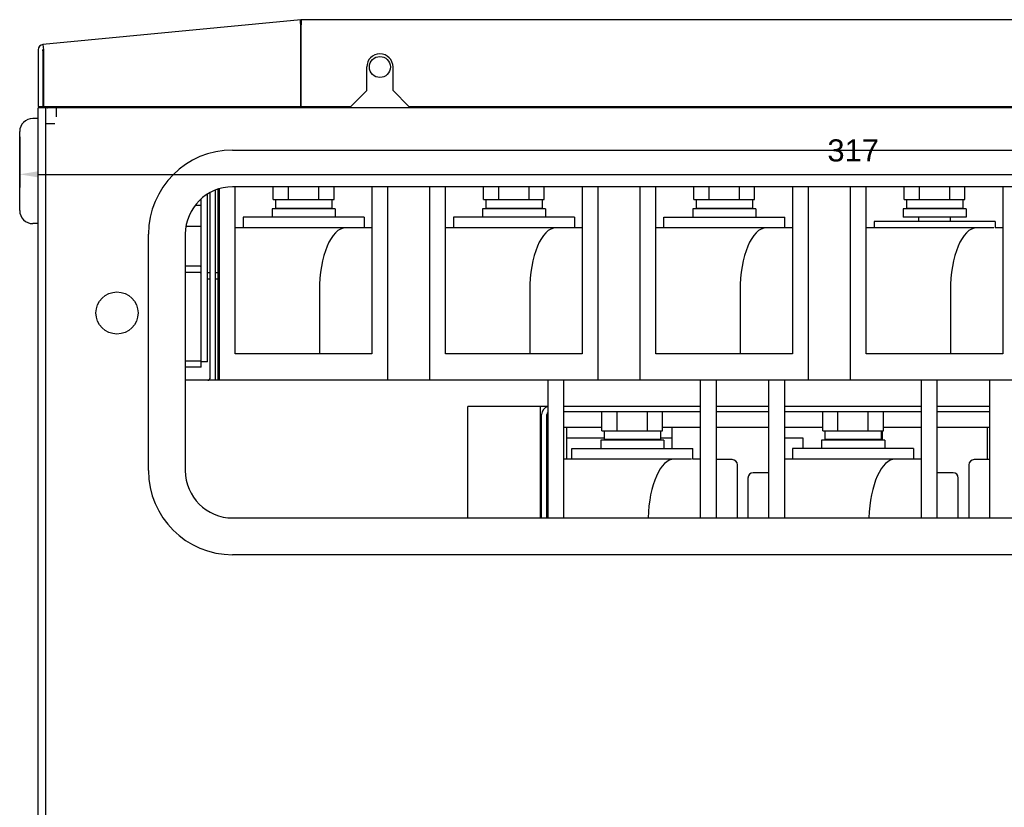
# Model space of a CAD drawing. Header units: millimetres. Extents: x 1117 to 38156, y -1945 to 7303.
# Tile 322 of 656: x 10790 to 10977, y 1520 to 1670. Entities that reach past the tile are written whole.
import ezdxf

# ---------------------------------------------------------------- set-up
doc = ezdxf.new("R2010")
doc.units = ezdxf.units.MM
doc.styles.get("Standard").update_dxf_attribs({"font": 'arial.ttf'})
doc.dimstyles.new('DIMSTYLE_1', dxfattribs={"dimtxt": 4.2, "dimasz": 3.6, "dimexe": 2.5, "dimexo": 0, "dimgap": 1.05, "dimtad": 1, "dimdsep": 46, "dimtxsty": 'Standard', "dimblk": '_FILLED', "dimblk1": '_FILLED', "dimblk2": '_FILLED', "dimcen": 0.09, "dimazin": 2, "dimtp": 0.01, "dimtm": 0.01, "dimtfac": 1, "dimtofl": 0, "dimtmove": 0, "dimatfit": 3, "dimldrblk": '_FILLED', "dimfxl": 0, "dimtolj": 1, "dimarcsym": 0})

# ---------------------------------------------------------------- blocks, each defined once
blk = doc.blocks.new('_FILLED')
at = {"color": 0, "linetype": 'ByBlock'}
blk.add_solid([(0, 0), (-1, 0.167), (-1, -0.167)], dxfattribs=at)
blk = doc.blocks.new('*D59')
at = {"color": 0, "linetype": 'Continuous', "lineweight": -2}
for p, q in [((10789.92, 1647.26), (10789.92, 1637.64)), ((11106.92, 1647.26), (11106.92, 1637.64)), ((10793.52, 1640.14), (11103.32, 1640.14))]:
    blk.add_line(p, q, dxfattribs=at)
at = {"layer": 'Defpoints', "color": 0, "linetype": 'Continuous'}
for p in [(10789.92, 1647.26), (11106.92, 1647.26), (11106.92, 1640.14)]:
    blk.add_point(p, dxfattribs=at)
at = {"color": 0, "linetype": 'Continuous', "lineweight": -2, "xscale": 3.6, "yscale": 3.6, "zscale": 3.6, "rotation": 180}
blk.add_blockref('_FILLED', (10789.92, 1640.14), dxfattribs=at)
at = {"color": 0, "linetype": 'Continuous', "lineweight": -2, "xscale": 3.6, "yscale": 3.6, "zscale": 3.6}
blk.add_blockref('_FILLED', (11106.92, 1640.14), dxfattribs=at)
at = {"color": 0, "linetype": 'Continuous', "insert": (10948.42, 1646.79), "char_height": 4.2, "width": 8.4, "attachment_point": 2, "line_spacing_factor": 0.9}
blk.add_mtext('\\A1;317', dxfattribs=at)

msp = doc.modelspace()

# ---------------------------------------------------------------- linework, layer by layer
at = {"color": 7, "linetype": 'Continuous'}
for p, q in [((10843.361, 1669.559), (10794.345, 1664.853)), ((10843.354, 1668.554), (10843.353, 1668.588)), ((10843.361, 1668.353), (10843.354, 1668.554)), ((10843.361, 1669.559), (10843.456, 1668.563)), ((10843.475, 1669.564), (10843.475, 1668.598)), ((11102.218, 1669.564), (10843.475, 1669.564)), ((10843.475, 1653.064), (10843.475, 1668.598)), ((10843.361, 1653.064), (10843.361, 1668.353)), ((10843.361, 1667.817), (10843.475, 1667.827)), ((10794.345, 1664.853), (10794.441, 1663.858)), ((10793.418, 1663.833), (10793.418, 1653.064)), ((10794.345, 1663.648), (10794.337, 1663.882)), ((10794.345, 1663.648), (10794.345, 1653.064)), ((10794.418, 1663.833), (10794.418, 1653.064)), ((10855.918, 1656.064), (10855.918, 1660.564)), ((10860.918, 1656.064), (10860.918, 1660.564)), ((10852.918, 1653.064), (10855.918, 1656.064)), ((10860.918, 1656.064), (10863.918, 1653.064)), ((10793.418, 1653.064), (10794.345, 1653.064)), ((10793.418, 1359.464), (10793.418, 1652.764)), ((11103.418, 1652.764), (10793.418, 1652.764)), ((10794.345, 1653.064), (10843.361, 1653.064)), ((10794.918, 1359.464), (10794.918, 1652.764)), ((10795.218, 1652.866), (10795.218, 1653.064)), ((10796.718, 1652.866), (10796.718, 1653.064)), ((10796.918, 1652.78), (10796.918, 1653.064)), ((10796.918, 1651.064), (10796.918, 1652.764)), ((10843.475, 1653.064), (10852.918, 1653.064)), ((10863.918, 1653.064), (11032.918, 1653.064)), ((10793.418, 1650.764), (10792.418, 1650.764)), ((10796.618, 1649.764), (10794.918, 1649.764)), ((10789.918, 1633.264), (10789.918, 1648.264)), ((10830.418, 1644.764), (11028.418, 1644.764)), ((10826.168, 1601.464), (10826.168, 1636.656)), ((10827.168, 1601.464), (10827.168, 1637.102)), ((10827.668, 1600.964), (10827.668, 1637.277)), ((10827.918, 1600.964), (10827.918, 1637.365)), ((11028.418, 1637.764), (10830.418, 1637.764)), ((10830.918, 1605.964), (10830.918, 1637.764)), ((10838.145, 1635.364), (10838.145, 1637.764)), ((10841.031, 1635.364), (10841.031, 1637.764)), ((10846.805, 1635.364), (10846.805, 1637.764)), ((10849.692, 1635.364), (10849.692, 1637.764)), ((10856.918, 1637.764), (10856.918, 1605.964)), ((10859.918, 1600.964), (10859.918, 1637.764)), ((10867.918, 1600.964), (10867.918, 1637.764)), ((10870.918, 1605.964), (10870.918, 1637.764)), ((10878.145, 1635.364), (10878.145, 1637.764)), ((10881.031, 1635.364), (10881.031, 1637.764)), ((10886.805, 1635.364), (10886.805, 1637.764)), ((10889.692, 1635.364), (10889.692, 1637.764)), ((10896.918, 1637.764), (10896.918, 1605.964)), ((10899.918, 1600.964), (10899.918, 1637.764)), ((10907.918, 1600.964), (10907.918, 1637.764)), ((10910.918, 1605.964), (10910.918, 1637.764)), ((10918.145, 1635.364), (10918.145, 1637.764)), ((10921.031, 1635.364), (10921.031, 1637.764)), ((10926.805, 1635.364), (10926.805, 1637.764)), ((10929.692, 1635.364), (10929.692, 1637.764)), ((10936.918, 1637.764), (10936.918, 1605.964)), ((10939.918, 1600.964), (10939.918, 1637.764)), ((10947.918, 1600.964), (10947.918, 1637.764)), ((10950.918, 1605.964), (10950.918, 1637.764)), ((10958.145, 1635.364), (10958.145, 1637.764)), ((10961.031, 1635.364), (10961.031, 1637.764)), ((10966.805, 1635.364), (10966.805, 1637.764)), ((10969.692, 1635.364), (10969.692, 1637.764)), ((10976.918, 1637.764), (10976.918, 1605.964)), ((10824.418, 1603.464), (10824.418, 1635.412)), ((10825.618, 1604.464), (10825.618, 1636.31)), ((10838.145, 1635.364), (10849.692, 1635.364)), ((10838.568, 1635.264), (10838.568, 1633.664)), ((10849.268, 1635.264), (10838.568, 1635.264)), ((10840.918, 1635.264), (10840.918, 1635.364)), ((10846.918, 1635.264), (10846.918, 1635.364)), ((10849.268, 1635.264), (10849.268, 1633.664)), ((10878.145, 1635.364), (10889.692, 1635.364)), ((10878.568, 1635.264), (10878.568, 1633.664)), ((10889.268, 1635.264), (10878.568, 1635.264)), ((10880.918, 1635.264), (10880.918, 1635.364)), ((10886.918, 1635.264), (10886.918, 1635.364)), ((10889.268, 1635.264), (10889.268, 1633.664)), ((10918.145, 1635.364), (10929.692, 1635.364)), ((10918.568, 1635.264), (10918.568, 1633.664)), ((10929.268, 1635.264), (10918.568, 1635.264)), ((10920.918, 1635.264), (10920.918, 1635.364)), ((10926.918, 1635.264), (10926.918, 1635.364)), ((10929.268, 1635.264), (10929.268, 1633.664)), ((10958.145, 1635.364), (10969.692, 1635.364)), ((10958.568, 1635.264), (10958.568, 1633.664)), ((10969.268, 1635.264), (10958.568, 1635.264)), ((10960.918, 1635.264), (10960.918, 1635.364)), ((10966.918, 1635.264), (10966.918, 1635.364)), ((10969.268, 1635.264), (10969.268, 1633.664)), ((10823.312, 1634.264), (10824.418, 1634.264)), ((10837.918, 1633.564), (10837.918, 1631.964)), ((10849.918, 1633.564), (10837.918, 1633.564)), ((10849.268, 1633.664), (10838.568, 1633.664)), ((10840.918, 1633.564), (10840.918, 1633.664)), ((10846.918, 1633.564), (10846.918, 1633.664)), ((10849.918, 1633.564), (10849.918, 1631.964)), ((10877.918, 1633.564), (10877.918, 1631.964)), ((10889.918, 1633.564), (10877.918, 1633.564)), ((10889.268, 1633.664), (10878.568, 1633.664)), ((10880.918, 1633.564), (10880.918, 1633.664)), ((10886.918, 1633.564), (10886.918, 1633.664)), ((10889.918, 1633.564), (10889.918, 1631.964)), ((10917.918, 1633.564), (10917.918, 1631.964)), ((10929.918, 1633.564), (10917.918, 1633.564)), ((10929.268, 1633.664), (10918.568, 1633.664)), ((10920.918, 1633.564), (10920.918, 1633.664)), ((10926.918, 1633.564), (10926.918, 1633.664)), ((10929.918, 1633.564), (10929.918, 1631.964)), ((10957.918, 1633.564), (10957.918, 1631.964)), ((10969.918, 1633.564), (10957.918, 1633.564)), ((10969.268, 1633.664), (10958.568, 1633.664)), ((10960.918, 1633.564), (10960.918, 1633.664)), ((10966.918, 1633.564), (10966.918, 1633.664)), ((10969.918, 1633.564), (10969.918, 1631.964)), ((10832.418, 1631.964), (10832.418, 1629.964)), ((10855.418, 1631.964), (10832.418, 1631.964)), ((10855.418, 1631.964), (10855.418, 1629.964)), ((10872.418, 1631.964), (10872.418, 1629.964)), ((10895.418, 1631.964), (10872.418, 1631.964)), ((10895.418, 1631.964), (10895.418, 1629.964)), ((10912.418, 1629.964), (10912.418, 1631.964)), ((10912.418, 1631.964), (10935.418, 1631.964)), ((10935.418, 1629.964), (10935.418, 1631.964)), ((10952.418, 1631.164), (10952.418, 1629.964)), ((10975.418, 1631.164), (10952.418, 1631.164)), ((10969.918, 1631.964), (10957.918, 1631.964)), ((10960.918, 1631.164), (10960.918, 1631.964)), ((10966.918, 1631.164), (10966.918, 1631.964)), ((10975.418, 1631.164), (10975.418, 1629.964)), ((10793.418, 1630.764), (10792.418, 1630.764)), ((10821.587, 1630.264), (10824.418, 1630.264)), ((10832.711, 1629.964), (10830.918, 1629.964)), ((10855.126, 1629.964), (10832.711, 1629.964)), ((10856.918, 1629.964), (10855.126, 1629.964)), ((10872.711, 1629.964), (10870.918, 1629.964)), ((10895.126, 1629.964), (10872.711, 1629.964)), ((10896.918, 1629.964), (10895.126, 1629.964)), ((10936.918, 1629.964), (10910.918, 1629.964)), ((10952.686, 1629.964), (10950.918, 1629.964)), ((10975.15, 1629.964), (10952.686, 1629.964)), ((10976.918, 1629.964), (10975.418, 1629.964)), ((10814.418, 1583.764), (10814.418, 1628.764)), ((10821.418, 1628.764), (10821.418, 1583.764)), ((10824.218, 1622.664), (10821.418, 1622.664)), ((10824.218, 1621.464), (10821.418, 1621.464)), ((10825.618, 1621.464), (10826.168, 1621.464)), ((10825.618, 1620.264), (10826.168, 1620.264)), ((10827.168, 1621.464), (10827.668, 1621.464)), ((10827.168, 1620.264), (10827.668, 1620.264)), ((10846.918, 1617.964), (10846.918, 1605.964)), ((10886.918, 1617.964), (10886.918, 1605.964)), ((10926.918, 1617.964), (10926.918, 1605.964)), ((10966.918, 1617.964), (10966.918, 1605.964)), ((10856.918, 1605.964), (10830.918, 1605.964)), ((10896.918, 1605.964), (10870.918, 1605.964)), ((10936.918, 1605.964), (10910.918, 1605.964)), ((10976.918, 1605.964), (10950.918, 1605.964)), ((10821.418, 1604.664), (10824.418, 1604.664)), ((10824.418, 1603.464), (10821.418, 1603.464)), ((10825.618, 1604.464), (10824.418, 1604.464)), ((11037.418, 1600.964), (10821.418, 1600.964)), ((10890.418, 1574.764), (10890.418, 1600.964)), ((10893.418, 1574.764), (10893.418, 1600.964)), ((10919.418, 1574.764), (10919.418, 1600.964)), ((10922.418, 1574.764), (10922.418, 1600.964)), ((10932.418, 1574.764), (10932.418, 1600.964)), ((10935.418, 1574.764), (10935.418, 1600.964)), ((10961.418, 1574.764), (10961.418, 1600.964)), ((10964.418, 1574.764), (10964.418, 1600.964)), ((10974.418, 1574.764), (10974.418, 1600.964)), ((10875.168, 1574.764), (10875.168, 1595.964)), ((10890.418, 1595.964), (10875.168, 1595.964)), ((10888.918, 1595.964), (10888.918, 1574.764)), ((10919.418, 1595.964), (10893.418, 1595.964)), ((10932.418, 1595.964), (10922.418, 1595.964)), ((10961.418, 1595.964), (10935.418, 1595.964)), ((10974.418, 1595.964), (10964.418, 1595.964)), ((10889.168, 1574.764), (10889.168, 1594.464)), ((10890.168, 1574.764), (10890.168, 1594.464)), ((10919.418, 1594.964), (10893.418, 1594.964)), ((10900.645, 1591.364), (10900.645, 1594.964)), ((10903.531, 1591.364), (10903.531, 1594.964)), ((10909.305, 1591.364), (10909.305, 1594.964)), ((10912.192, 1591.364), (10912.192, 1594.964)), ((10932.418, 1594.964), (10922.418, 1594.964)), ((10961.418, 1594.964), (10935.418, 1594.964)), ((10942.645, 1591.364), (10942.645, 1594.964)), ((10945.531, 1591.364), (10945.531, 1594.964)), ((10951.305, 1591.364), (10951.305, 1594.964)), ((10954.192, 1591.364), (10954.192, 1594.964)), ((10974.418, 1594.964), (10964.418, 1594.964)), ((10889.168, 1591.964), (10888.918, 1591.964)), ((10890.418, 1591.964), (10890.168, 1591.964)), ((10900.645, 1591.964), (10893.418, 1591.964)), ((10893.918, 1591.964), (10893.918, 1585.964)), ((10919.418, 1591.964), (10912.192, 1591.964)), ((10913.918, 1591.964), (10913.918, 1587.964)), ((10932.418, 1591.964), (10922.418, 1591.964)), ((10942.645, 1591.964), (10935.418, 1591.964)), ((10961.418, 1591.964), (10954.192, 1591.964)), ((10974.418, 1591.964), (10964.418, 1591.964)), ((10973.918, 1591.964), (10973.918, 1585.864)), ((10901.068, 1589.964), (10893.918, 1589.964)), ((10900.645, 1591.364), (10912.192, 1591.364)), ((10901.068, 1591.264), (10901.068, 1589.664)), ((10911.768, 1591.264), (10901.068, 1591.264)), ((10903.418, 1591.264), (10903.418, 1591.364)), ((10909.418, 1591.264), (10909.418, 1591.364)), ((10911.768, 1591.264), (10911.768, 1589.664)), ((10913.918, 1589.964), (10911.768, 1589.964)), ((10938.918, 1589.964), (10935.418, 1589.964)), ((10938.918, 1587.964), (10938.918, 1589.964)), ((10942.645, 1591.364), (10954.192, 1591.364)), ((10943.068, 1591.264), (10943.068, 1589.664)), ((10953.768, 1591.264), (10943.068, 1591.264)), ((10945.418, 1591.264), (10945.418, 1591.364)), ((10951.418, 1591.264), (10951.418, 1591.364)), ((10953.768, 1591.264), (10953.768, 1589.664)), ((10953.918, 1591.364), (10953.918, 1589.564)), ((10894.918, 1585.964), (10894.918, 1587.964)), ((10894.918, 1587.964), (10917.918, 1587.964)), ((10900.418, 1589.564), (10900.418, 1587.964)), ((10912.418, 1589.564), (10900.418, 1589.564)), ((10911.768, 1589.664), (10901.068, 1589.664)), ((10903.418, 1589.564), (10903.418, 1589.664)), ((10909.418, 1589.564), (10909.418, 1589.664)), ((10912.418, 1589.564), (10912.418, 1587.964)), ((10917.918, 1585.964), (10917.918, 1587.964)), ((10936.918, 1587.964), (10936.918, 1585.964)), ((10959.918, 1587.964), (10936.918, 1587.964)), ((10942.418, 1589.564), (10942.418, 1587.964)), ((10954.418, 1589.564), (10942.418, 1589.564)), ((10953.768, 1589.664), (10943.068, 1589.664)), ((10945.418, 1589.564), (10945.418, 1589.664)), ((10951.418, 1589.564), (10951.418, 1589.664)), ((10954.418, 1589.564), (10954.418, 1587.964)), ((10959.918, 1587.964), (10959.918, 1585.964)), ((10889.168, 1585.864), (10888.918, 1585.864)), ((10890.418, 1585.864), (10890.168, 1585.864)), ((10917.65, 1585.964), (10893.418, 1585.964)), ((10919.418, 1585.964), (10917.918, 1585.964)), ((10925.418, 1585.864), (10922.418, 1585.864)), ((10926.418, 1574.764), (10926.418, 1584.864)), ((10937.211, 1585.964), (10935.418, 1585.964)), ((10959.626, 1585.964), (10937.211, 1585.964)), ((10961.418, 1585.964), (10959.626, 1585.964)), ((10970.418, 1584.864), (10970.418, 1574.764)), ((10974.418, 1585.864), (10971.418, 1585.864)), ((10928.418, 1582.364), (10928.418, 1574.764)), ((10932.418, 1583.364), (10929.418, 1583.364)), ((10967.418, 1583.364), (10964.418, 1583.364)), ((10968.418, 1574.764), (10968.418, 1582.364)), ((10830.418, 1574.764), (11028.418, 1574.764)), ((11028.418, 1567.764), (10830.418, 1567.764))]:
    msp.add_line(p, q, dxfattribs=at)
for centre, radius in [((10858.418, 1660.564), 2), ((10808.418, 1613.764), 4)]:
    msp.add_circle(centre, radius, dxfattribs=at)
for centre, radius, start, end in [((10907.041, 1670.728), 63.724, 181.72206, 181.92488), ((10843.475, 1668.364), 1.2, 90, 95.48359), ((10843.475, 1668.364), 0.2, 90, 95.48359), ((10794.443, 1663.833), 1.025, 95.48359, 180), ((10794.443, 1663.833), 0.025, 95.48359, 180), ((10858.418, 1660.564), 2.5, 0, 180), ((10795.116, 1652.866), 0.102, 270, 0), ((10795.116, 1652.866), 1.602, 356.21091, 0), ((10792.418, 1648.264), 2.5, 90, 180), ((10830.418, 1628.764), 16, 90, 180), ((10830.418, 1628.764), 9, 90, 180), ((10792.418, 1633.264), 2.5, 180, 270), ((10824.218, 1622.864), 0.2, 270, 0), ((10824.218, 1622.864), 1.4, 270, 278.433), ((10825.668, 1601.464), 0.5, 270, 0), ((10825.668, 1601.464), 1.5, 340.44936, 0), ((10890.668, 1594.464), 1.5, 99.81448, 180), ((10890.668, 1594.464), 0.5, 120.35556, 180), ((10925.418, 1584.864), 1, 360, 90), ((10971.418, 1584.864), 1, 90, 180), ((10830.418, 1583.764), 16, 180, 270), ((10830.418, 1583.764), 9, 180, 270), ((10929.418, 1582.364), 1, 90, 180), ((10967.418, 1582.364), 1, 360, 90)]:
    msp.add_arc(centre, radius, start, end, dxfattribs=at)
for centre, end_param in [((10851.918, 1617.964), 1.5707963), ((10891.918, 1617.964), 1.5707963), ((10931.918, 1617.964), 1.5707963), ((10971.918, 1617.964), 1.5707963), ((10914.418, 1573.964), 1.5040514), ((10956.418, 1573.964), 1.5040514)]:
    msp.add_ellipse(centre, major_axis=(0, 12), ratio=0.4166667, start_param=0, end_param=end_param, dxfattribs=at)
for points, knots in [([(10843.346, 1668.813), (10843.344, 1668.866), (10843.339, 1669.046), (10843.335, 1669.226), (10843.337, 1669.353)], [0, 0, 0, 0, 0.2925686, 1, 1, 1, 1]), ([(10843.337, 1669.353), (10843.338, 1669.382), (10843.339, 1669.432), (10843.343, 1669.499), (10843.348, 1669.534), (10843.355, 1669.558), (10843.361, 1669.559)], [0, 0, 0, 0, 0.419168, 0.7272515, 0.9192446, 1, 1, 1, 1]), ([(10843.393, 1668.468), (10843.4, 1668.488), (10843.412, 1668.52), (10843.431, 1668.55), (10843.442, 1668.558)], [0, 0, 0, 0, 0.600045, 1, 1, 1, 1])]:
    msp.add_open_spline(points, degree=3, knots=knots, dxfattribs=at)

# ---------------------------------------------------------------- dimensions: what is measured, and where the dimension line sits
dim = msp.add_linear_dim(base=(11106.918, 1640.137), p1=(10789.918, 1647.264), p2=(11106.918, 1647.264), dimstyle='DIMSTYLE_1', dxfattribs=at)
dim.commit()
dim.dimension.update_dxf_attribs({"geometry": '*D59', "text_midpoint": (10948.418, 1640.137), "dimtype": 160})

doc.saveas('drawing.dxf')
